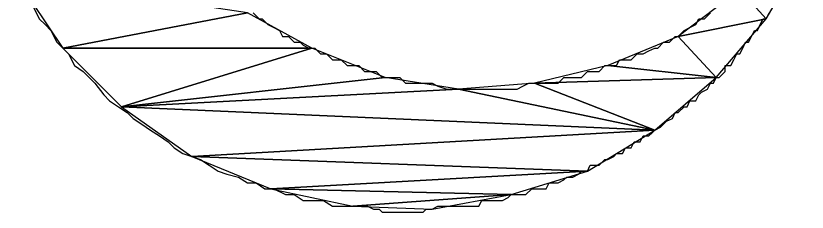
# Model space of a CAD drawing. Extents: x -684583 to -680383, y -1157874 to -1154904.
# Drawn here: x -680736.31 to -680709.31, y -1157490.25 to -1157483.55 of the extents above; entities that cross this region are included whole.
import ezdxf

# ---------------------------------------------------------------- set-up
doc = ezdxf.new("R2010")
doc.units = 0
doc.layers.add('Vrstva 63', color=7, linetype='Continuous')

msp = doc.modelspace()

# ---------------------------------------------------------------- linework, layer by layer
at = {"layer": 'Vrstva 63'}
for points in [[(-680709.313, -1157481.253), (-680711.613, -1157482.653), (-680710.713, -1157483.653)], [(-680736.313, -1157482.253), (-680734.713, -1157484.653), (-680728.413, -1157483.453)], [(-680711.613, -1157482.653), (-680713.713, -1157484.253), (-680710.713, -1157483.653)], [(-680728.413, -1157483.453), (-680734.713, -1157484.653), (-680726.213, -1157484.653)], [(-680710.713, -1157483.653), (-680713.713, -1157484.253), (-680712.413, -1157485.653)], [(-680713.713, -1157484.253), (-680716.113, -1157485.253), (-680712.413, -1157485.653)], [(-680734.713, -1157484.653), (-680732.713, -1157486.653), (-680726.213, -1157484.653)], [(-680726.213, -1157484.653), (-680732.713, -1157486.653), (-680723.713, -1157485.653)], [(-680716.113, -1157485.253), (-680718.613, -1157485.853), (-680712.413, -1157485.653)], [(-680723.713, -1157485.653), (-680732.713, -1157486.653), (-680721.213, -1157486.053)], [(-680712.413, -1157485.653), (-680718.613, -1157485.853), (-680714.513, -1157487.453)], [(-680718.613, -1157485.853), (-680721.213, -1157486.053), (-680714.513, -1157487.453)], [(-680721.213, -1157486.053), (-680732.713, -1157486.653), (-680714.513, -1157487.453)], [(-680732.713, -1157486.653), (-680730.313, -1157488.353), (-680714.513, -1157487.453)], [(-680714.513, -1157487.453), (-680730.313, -1157488.353), (-680716.813, -1157488.853)], [(-680730.313, -1157488.353), (-680727.613, -1157489.453), (-680716.813, -1157488.853)], [(-680716.813, -1157488.853), (-680727.613, -1157489.453), (-680719.413, -1157489.653)], [(-680727.613, -1157489.453), (-680724.813, -1157490.053), (-680719.413, -1157489.653)], [(-680719.413, -1157489.653), (-680724.813, -1157490.053), (-680722.113, -1157490.153)]]:
    msp.add_lwpolyline(points, close=True, dxfattribs=at)
for points in [[(-680735.713, -1157483.253), (-680735.513, -1157483.653), (-680735.313, -1157483.853), (-680735.113, -1157484.053), (-680734.913, -1157484.453), (-680734.713, -1157484.653), (-680734.513, -1157484.853), (-680734.313, -1157485.253), (-680734.013, -1157485.453), (-680733.813, -1157485.653), (-680733.613, -1157485.853), (-680733.313, -1157486.253)], [(-680728.213, -1157483.453), (-680728.013, -1157483.653), (-680727.913, -1157483.653), (-680727.713, -1157483.853), (-680727.513, -1157483.953), (-680727.313, -1157484.053), (-680727.213, -1157484.253), (-680727.013, -1157484.253), (-680726.813, -1157484.453), (-680726.613, -1157484.453), (-680726.513, -1157484.553), (-680726.313, -1157484.653), (-680726.113, -1157484.653), (-680725.913, -1157484.853), (-680725.713, -1157484.853), (-680725.513, -1157485.053), (-680725.313, -1157485.053), (-680725.213, -1157485.053), (-680725.013, -1157485.253), (-680724.813, -1157485.253), (-680724.613, -1157485.253), (-680724.413, -1157485.453), (-680724.213, -1157485.453), (-680724.013, -1157485.453), (-680723.813, -1157485.653), (-680723.613, -1157485.653), (-680723.413, -1157485.653), (-680723.213, -1157485.653), (-680723.013, -1157485.853), (-680722.813, -1157485.853), (-680722.613, -1157485.853), (-680722.413, -1157485.853), (-680722.213, -1157485.853), (-680722.113, -1157485.853), (-680721.913, -1157485.953), (-680721.613, -1157486.053), (-680721.413, -1157486.053), (-680721.213, -1157486.053), (-680721.013, -1157486.053), (-680720.813, -1157486.053), (-680720.613, -1157486.053), (-680720.413, -1157486.053), (-680720.213, -1157486.053), (-680720.013, -1157486.053), (-680719.813, -1157486.053), (-680719.613, -1157486.053), (-680719.413, -1157486.053), (-680719.213, -1157486.053), (-680719.013, -1157485.953), (-680718.813, -1157485.853), (-680718.613, -1157485.853), (-680718.413, -1157485.853), (-680718.213, -1157485.853), (-680718.013, -1157485.853), (-680717.813, -1157485.853), (-680717.613, -1157485.653), (-680717.413, -1157485.653), (-680717.213, -1157485.653), (-680717.013, -1157485.653), (-680716.813, -1157485.453), (-680716.613, -1157485.453), (-680716.413, -1157485.453), (-680716.213, -1157485.253), (-680716.013, -1157485.253), (-680715.813, -1157485.253), (-680715.713, -1157485.053), (-680715.513, -1157485.053), (-680715.313, -1157485.053), (-680715.113, -1157484.853), (-680714.913, -1157484.853), (-680714.713, -1157484.753), (-680714.513, -1157484.653), (-680714.413, -1157484.653), (-680714.213, -1157484.453), (-680714.013, -1157484.453), (-680713.813, -1157484.253), (-680713.713, -1157484.253), (-680713.513, -1157484.053), (-680713.313, -1157483.953), (-680713.113, -1157483.853), (-680713.013, -1157483.653), (-680712.813, -1157483.653), (-680712.613, -1157483.453)], [(-680724.813, -1157490.053), (-680724.613, -1157490.053), (-680724.513, -1157490.053), (-680724.313, -1157490.053), (-680724.113, -1157490.153), (-680723.913, -1157490.153), (-680723.813, -1157490.253), (-680723.613, -1157490.253), (-680723.413, -1157490.253), (-680723.313, -1157490.253), (-680723.113, -1157490.253), (-680722.913, -1157490.253), (-680722.713, -1157490.253), (-680722.613, -1157490.253), (-680722.413, -1157490.253), (-680722.313, -1157490.153), (-680722.113, -1157490.153), (-680721.913, -1157490.053), (-680721.713, -1157490.053), (-680721.613, -1157490.053), (-680721.413, -1157490.053), (-680721.213, -1157490.053), (-680721.113, -1157490.053), (-680720.913, -1157490.053), (-680720.713, -1157490.053), (-680720.513, -1157490.053), (-680720.413, -1157489.853), (-680720.213, -1157489.853), (-680720.113, -1157489.853), (-680719.913, -1157489.853), (-680719.713, -1157489.853), (-680719.513, -1157489.753), (-680719.413, -1157489.653), (-680719.213, -1157489.653), (-680719.113, -1157489.653), (-680718.913, -1157489.653), (-680718.713, -1157489.453), (-680718.613, -1157489.453), (-680718.413, -1157489.453), (-680718.213, -1157489.453), (-680718.113, -1157489.253), (-680717.913, -1157489.253), (-680717.813, -1157489.253), (-680717.613, -1157489.153), (-680717.513, -1157489.053), (-680717.313, -1157489.053), (-680717.113, -1157488.953), (-680717.013, -1157488.853), (-680716.813, -1157488.853), (-680716.713, -1157488.653), (-680716.513, -1157488.653), (-680716.413, -1157488.653), (-680716.213, -1157488.453), (-680716.113, -1157488.453), (-680715.913, -1157488.353), (-680715.813, -1157488.253), (-680715.613, -1157488.253), (-680715.513, -1157488.053), (-680715.313, -1157488.053), (-680715.213, -1157487.853), (-680715.013, -1157487.853), (-680714.913, -1157487.653), (-680714.713, -1157487.653), (-680714.613, -1157487.553), (-680714.513, -1157487.453), (-680714.313, -1157487.353), (-680714.213, -1157487.253), (-680714.113, -1157487.153), (-680713.913, -1157487.053), (-680713.813, -1157486.853), (-680713.713, -1157486.853), (-680713.513, -1157486.653), (-680713.413, -1157486.653), (-680713.313, -1157486.453), (-680713.113, -1157486.453), (-680713.013, -1157486.253), (-680712.913, -1157486.153), (-680712.713, -1157486.053), (-680712.613, -1157485.853), (-680712.513, -1157485.853), (-680712.413, -1157485.653), (-680712.313, -1157485.653), (-680712.113, -1157485.453), (-680712.113, -1157485.253), (-680711.913, -1157485.253), (-680711.813, -1157485.053), (-680711.713, -1157484.853), (-680711.613, -1157484.853), (-680711.513, -1157484.653), (-680711.413, -1157484.453), (-680711.313, -1157484.453), (-680711.213, -1157484.253), (-680711.113, -1157484.053), (-680711.013, -1157484.053), (-680710.913, -1157483.853), (-680710.813, -1157483.653), (-680710.713, -1157483.653), (-680710.613, -1157483.453)], [(-680733.313, -1157486.253), (-680733.113, -1157486.453), (-680732.813, -1157486.653), (-680732.513, -1157486.853), (-680732.313, -1157487.053), (-680732.013, -1157487.253), (-680731.713, -1157487.453), (-680731.413, -1157487.653), (-680731.113, -1157487.853), (-680730.913, -1157488.053), (-680730.613, -1157488.253), (-680730.313, -1157488.353), (-680730.013, -1157488.453), (-680729.713, -1157488.653), (-680729.413, -1157488.853), (-680729.113, -1157488.953), (-680728.713, -1157489.053), (-680728.413, -1157489.253), (-680728.113, -1157489.253), (-680727.813, -1157489.453), (-680727.513, -1157489.453), (-680727.113, -1157489.653), (-680726.813, -1157489.653), (-680726.513, -1157489.853), (-680726.113, -1157489.853), (-680725.813, -1157489.853), (-680725.513, -1157490.053), (-680725.113, -1157490.053), (-680724.813, -1157490.053)]]:
    msp.add_lwpolyline(points, dxfattribs=at)

doc.saveas('drawing.dxf')
